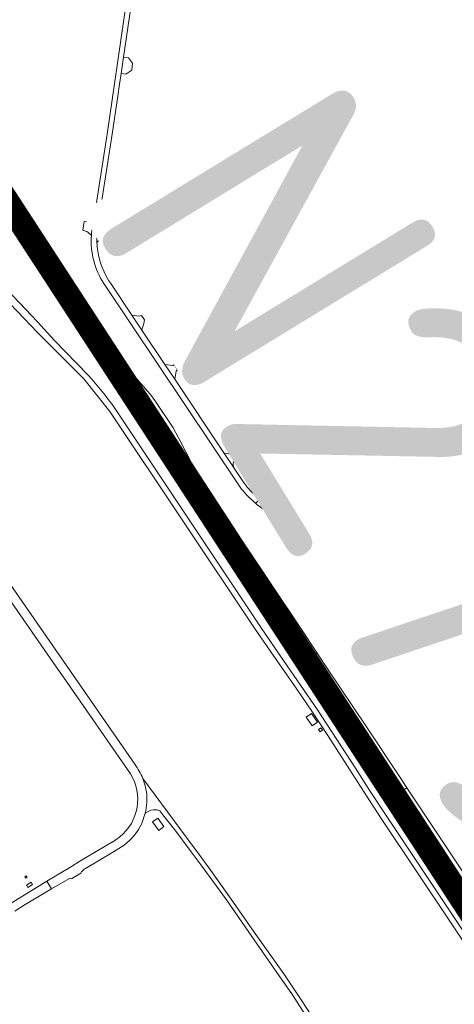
# Model space of a CAD drawing. Header units: metres. Extents: x 166325 to 190320, y 381923 to 404576.
# Tile 682 of 1056: x 174390 to 174659, y 390712 to 391321. Entities that reach past the tile are written whole.
import ezdxf

# ---------------------------------------------------------------- set-up
doc = ezdxf.new("R2010")
doc.units = ezdxf.units.M
for name, color, linetype, lineweight in [('B-WE-VH-VERHARDING_ASFALT-GV', 8, 'Continuous', 18), ('B-WE-VH-VERHARDING_BETON-GV', 8, 'Continuous', 18), ('B-WE-VH-VERHARDING_BETONSTRAATSTEEN-GV', 8, 'Continuous', 18), ('B-WE-VH-VERHARDING_GESLOTEN-GV', 8, 'Continuous', 18), ('B-WE-VH-VERHARDING_HALFVERHARDING-GV', 8, 'Continuous', 18), ('B-WE-VH-VERHARDING_N-WEG', 8, 'Continuous', 18), ('B-WE-VH-VERHARDING_STRAATBAKSTEEN-GV', 8, 'Continuous', 18), ('X-XX-AL-TEKENBLAD-T50', 4, 'Continuous', 50)]:
    doc.layers.add(name, color=color, linetype=linetype, lineweight=lineweight)
doc.styles.add('NLCS-ISO-M500-T50', font='NLCS-ISO.ttf', dxfattribs={"height": 2.5})

msp = doc.modelspace()

# ---------------------------------------------------------------- linework, layer by layer
at = {"layer": 'B-WE-VH-VERHARDING_ASFALT-GV', "flags": 128}
for points in [[(174435.447, 391193.39), (174438.743, 391192.989), (174439.26, 391197.239), (174447.516, 391250), (174450.95, 391273.45), (174452.044, 391280.925), (174452.987, 391287.364), (174454.471, 391297.498), (174467.786, 391388.437), (174468.454, 391393), (174476.527, 391448.134), (174477.278, 391451.667), (174477.81, 391455.239), (174478.163, 391459.754), (174478.166, 391464.282), (174478.162, 391464.373)], [(174473.5, 391453.129), (174473.395, 391452.393), (174465.949, 391400.017), (174464.59, 391390.459), (174464.121, 391387.166), (174457.522, 391340.751), (174444.283, 391250), (174436.981, 391202.4), (174436.004, 391196.512), (174435.633, 391194.279)], [(174103.465, 391367.682), (174412.886, 390920.782), (174417.436, 390914.211), (174458.678, 390854.644)], [(174461.367, 390860.459), (174108.059, 391370.814)], [(174438.743, 391192.989), (174435.447, 391193.39)], [(174375.468, 391154.416), (174401.618, 391127.209), (174429.87, 391098.717), (174446.083, 391078.493), (174535.369, 390944.64), (174545.402, 390929.907), (174561.504, 390906.89), (174570.758, 390893.199), (174580.741, 390878.176), (174604.528, 390840.953), (174614.05, 390826.253), (174656.884, 390762.31), (174684.079, 390721.357), (174716.144, 390673.39), (174718.92, 390675.562), (174617.058, 390828.245), (174607.016, 390843.524), (174597.865, 390858.01), (174574.397, 390894.142), (174553.251, 390924.618), (174539.484, 390944.771), (174448.812, 391080.685)], [(174432.601, 391100.906), (174411.68, 391122.635), (174401.388, 391133.943), (174378.811, 391157.597)], [(174442.316, 391157.617), (174525.602, 391032.99)], [(174479.981, 391107.626), (174465.859, 391128.762), (174459.685, 391138.003), (174446.564, 391157.641)], [(174529.075, 391034.146), (174522.358, 391044.199), (174516.441, 391053.056), (174486.094, 391098.477), (174479.981, 391107.626)], [(174536.154, 391021.645), (174538.339, 391024.475)], [(174652.773, 390918.631), (174640.052, 390932.66), (174640.083, 390933.09), (174619.954, 390956.281), (174610.031, 390967.453), (174607.569, 390970.044), (174602.299, 390975.231), (174599.562, 390977.926), (174597.926, 390979.447), (174595.165, 390981.844), (174594.531, 390982.332), (174592.167, 390984.152), (174584.307, 390990.203), (174570.631, 391000.033), (174563.452, 391005.001), (174546.669, 391018.006), (174539.047, 391023.913)], [(174539.832, 391018.816), (174548.632, 391012.51), (174558.423, 391004.781), (174559.172, 391003.631), (174562.803, 391000.97), (174564.063, 391000.5), (174579.033, 390988.881), (174579.721, 390988.376), (174580.363, 390987.813), (174587.209, 390981.836), (174590.165, 390979.256), (174597.193, 390973.12), (174605.642, 390965.56), (174620.532, 390949.56), (174651.443, 390915.28), (174722.923, 390835.5), (174782.396, 390769.375)], [(174791.384, 390764.587), (174787.952, 390768.012), (174784.755, 390771.658), (174725.083, 390837.84), (174652.773, 390918.631)], [(174465.706, 390823.928), (174467.866, 390830.203), (174468.309, 390831.953), (174468.947, 390836.733), (174468.894, 390842.156), (174467.867, 390847.173), (174466.394, 390851.645)], [(174452.212, 390815.583), (174447.744, 390812.34), (174447.604, 390812.489), (174427.512, 390800.488), (174422.261, 390797.351), (174408.04, 390788.857), (174407.102, 390788.282), (174410.035, 390783.453)], [(174410.035, 390783.453), (174420.618, 390789.723), (174421.03, 390789.857), (174421.789, 390789.971), (174422.554, 390789.927), (174422.672, 390789.924), (174423.014, 390790.019), (174428.149, 390793.225), (174428.603, 390793.977), (174429.277, 390794.815), (174430.069, 390795.543), (174430.909, 390796.063), (174448.205, 390806.411), (174454.872, 390810.478)], [(174387.25, 390769.584), (174393.722, 390773.754), (174410.035, 390783.453), (174407.102, 390788.282), (174384.973, 390774.709)]]:
    msp.add_lwpolyline(points, dxfattribs=at)
at = {"layer": 'B-WE-VH-VERHARDING_ASFALT-GV'}
for points in [[(174435.633, 391194.279, 0.0045362), (174435.447, 391193.39)], [(174438.054, 391182.895, -0.0538006), (174438.743, 391192.989)], [(174434.632, 391187.295, 0.1627423), (174442.316, 391157.617)], [(174439.649, 391172.433, -0.0561151), (174438.054, 391182.895)], [(174446.564, 391157.641, -0.0871265), (174439.649, 391172.433)], [(174448.812, 391080.685, 0.0407896), (174432.601, 391100.906)], [(174525.602, 391032.99, 0.0502306), (174533.656, 391023.842)], [(174537.333, 391025.309, -0.0577353), (174529.075, 391034.146)], [(174533.656, 391023.842, 0.0134044), (174536.154, 391021.645)], [(174536.154, 391021.645, 0.0188821), (174539.832, 391018.816)], [(174538.339, 391024.475, -0.0076435), (174537.333, 391025.309)], [(174466.394, 390851.645, 0.0715962), (174461.367, 390860.459)], [(174458.678, 390854.644, -0.3794056), (174452.212, 390815.583)], [(174454.872, 390810.478, 0.1234516), (174465.706, 390823.928)]]:
    msp.add_lwpolyline(points, format="xyb", dxfattribs=at)
at = {"layer": 'B-WE-VH-VERHARDING_BETON-GV', "flags": 128}
for points in [[(174349.146, 391259.837), (174348.647, 391259.505), (174346.166, 391257.852), (174345.818, 391257.62), (174352.336, 391247.879), (174369.514, 391222.116), (174383.185, 391201.642), (174401.235, 391174.501), (174401.517, 391174.688), (174403.982, 391176.325), (174404.482, 391176.657), (174386.734, 391203.388), (174365.512, 391235.219)], [(174352.489, 391262.064), (174352.108, 391261.811), (174349.624, 391260.156), (174349.146, 391259.837), (174365.512, 391235.219), (174386.734, 391203.388), (174404.482, 391176.657), (174404.965, 391176.977), (174407.461, 391178.635), (174407.91, 391178.933), (174397.575, 391194.408), (174386.48, 391211.11), (174367.183, 391240.018)], [(174407.91, 391178.933), (174407.461, 391178.635), (174404.965, 391176.977), (174404.482, 391176.657), (174410.091, 391168.208), (174429.327, 391139.362), (174452.566, 391104.395), (174459.942, 391093.317), (174460.424, 391093.638), (174462.929, 391095.307), (174463.254, 391095.523), (174457.498, 391104.182), (174454.981, 391108.093), (174440.832, 391129.474), (174426.211, 391151.422), (174410.334, 391175.304)], [(174404.482, 391176.657), (174403.982, 391176.325), (174401.517, 391174.688), (174401.235, 391174.501), (174414.165, 391155.056), (174425.025, 391138.645), (174446.825, 391105.909), (174456.623, 391091.105), (174456.962, 391091.331), (174459.443, 391092.984), (174459.942, 391093.317), (174452.566, 391104.395), (174429.327, 391139.362), (174410.091, 391168.208)], [(174454.981, 391108.093), (174457.498, 391104.182), (174463.254, 391095.523), (174466.043, 391091.327), (174481.505, 391068.309), (174496.834, 391045.278), (174499.422, 391041.412), (174499.775, 391041.708), (174497.067, 391045.829), (174496.539, 391046.733), (174489.81, 391059.557), (174485.139, 391068.325), (174473.715, 391085.377), (174471.196, 391089.016), (174470.825, 391089.454), (174458.567, 391103.489), (174455.395, 391108.414)], [(174459.942, 391093.317), (174459.443, 391092.984), (174456.962, 391091.331), (174456.623, 391091.105), (174462.497, 391082.229), (174473.227, 391066.172), (174475.141, 391063.521), (174491.933, 391037.949), (174506.151, 391016.721), (174512.014, 391007.883), (174512.349, 391008.105), (174514.848, 391009.768), (174515.348, 391010.1), (174500.694, 391032.138), (174478.329, 391065.702)], [(174463.254, 391095.523), (174462.929, 391095.307), (174460.424, 391093.638), (174459.942, 391093.317), (174478.329, 391065.702), (174500.694, 391032.138), (174515.348, 391010.1), (174515.822, 391010.416), (174518.345, 391012.094), (174518.736, 391012.354), (174508.877, 391027.159), (174499.422, 391041.412), (174496.834, 391045.278), (174481.505, 391068.309), (174466.043, 391091.327)], [(174473.227, 391066.172), (174472.901, 391065.871), (174475.672, 391061.671), (174486.209, 391041.718), (174486.949, 391040.402), (174487.503, 391039.415), (174501.136, 391018.789), (174501.285, 391018.609), (174514.192, 391003.654), (174517.149, 390999.266), (174517.558, 390999.51), (174514.975, 391003.42), (174512.014, 391007.883), (174506.151, 391016.721), (174491.933, 391037.949), (174475.141, 391063.521)], [(174515.348, 391010.1), (174514.848, 391009.768), (174512.349, 391008.105), (174512.014, 391007.883), (174514.975, 391003.42), (174517.558, 390999.51), (174533.741, 390975.306), (174549.016, 390952.323), (174557.405, 390939.745), (174562.389, 390932.233), (174567.447, 390924.644), (174567.778, 390924.865), (174570.229, 390926.498), (174570.728, 390926.831), (174560.12, 390942.803), (174546.513, 390963.226), (174523.424, 390997.955)], [(174518.736, 391012.354), (174518.345, 391012.094), (174515.822, 391010.416), (174515.348, 391010.1), (174523.424, 390997.955), (174546.513, 390963.226), (174560.12, 390942.803), (174570.728, 390926.831), (174571.232, 390927.166), (174573.726, 390928.829), (174574.093, 390929.074), (174563.899, 390944.358), (174546.583, 390970.538), (174527.853, 390998.666)], [(174574.093, 390929.074), (174573.726, 390928.829), (174571.232, 390927.166), (174570.728, 390926.831), (174575.617, 390919.471), (174592.561, 390894.101), (174617.601, 390856.505), (174626.189, 390843.61), (174626.694, 390843.946), (174629.179, 390845.599), (174629.573, 390845.861), (174625.346, 390852.221), (174604.058, 390884.145), (174580.937, 390918.812)], [(174570.728, 390926.831), (174570.229, 390926.498), (174567.778, 390924.865), (174567.447, 390924.644), (174582.567, 390901.956), (174603.269, 390870.944), (174621.874, 390842.93), (174622.884, 390841.411), (174623.229, 390841.641), (174625.69, 390843.278), (174626.189, 390843.61), (174617.601, 390856.505), (174592.561, 390894.101), (174575.617, 390919.471)], [(174574.277, 390886.565), (174570.565, 390891.872), (174567.262, 390889.568), (174570.96, 390884.24)], [(174577.436, 390881.469), (174576.427, 390883.042), (174574.834, 390882.012), (174575.842, 390880.424)], [(174626.189, 390843.61), (174625.69, 390843.278), (174623.229, 390841.641), (174622.884, 390841.411), (174640.155, 390815.457), (174646.038, 390806.617), (174669.142, 390771.835), (174678.266, 390758.138), (174678.6, 390758.36), (174681.075, 390760.009), (174681.575, 390760.342), (174664.762, 390785.63), (174641.893, 390820.03)], [(174629.573, 390845.861), (174629.179, 390845.599), (174626.694, 390843.946), (174626.189, 390843.61), (174641.893, 390820.03), (174664.762, 390785.63), (174681.575, 390760.342), (174682.063, 390760.667), (174684.575, 390762.341), (174684.928, 390762.576), (174676.592, 390775.085), (174650.94, 390813.714), (174646.378, 390820.577)], [(174394.396, 390791.448), (174393.538, 390790.923), (174394.077, 390790.041), (174394.935, 390790.566)], [(174398.284, 390786.058), (174397.376, 390787.52), (174394.557, 390785.822), (174395.398, 390784.39)]]:
    msp.add_lwpolyline(points, close=True, dxfattribs=at)
at = {"layer": 'B-WE-VH-VERHARDING_BETONSTRAATSTEEN-GV', "flags": 128}
for points in [[(174435.633, 391194.279), (174436.004, 391196.512), (174433.206, 391195.464), (174430.203, 391195.854), (174429.237, 391190.675), (174432.274, 391189.605), (174434.632, 391187.295)], [(174444.393, 391192.44), (174443.557, 391192.965), (174439.26, 391197.239), (174438.743, 391192.989)], [(174438.054, 391182.895), (174438.546, 391183.592), (174439.101, 391184.24), (174439.714, 391184.832), (174440.38, 391185.365), (174441.093, 391185.833), (174441.847, 391186.233), (174442.635, 391186.56), (174443.582, 391186.139), (174444.393, 391192.44)], [(174516.441, 391053.056), (174522.358, 391044.199)], [(174523.945, 391050.465), (174522.365, 391052.829)], [(174545.811, 391023.718), (174546.56, 391024.681), (174543.808, 391026.842), (174543.055, 391025.876), (174537.333, 391025.309)], [(174539.047, 391023.913), (174546.669, 391018.006), (174545.811, 391023.718)]]:
    msp.add_lwpolyline(points, dxfattribs=at)
at = {"layer": 'B-WE-VH-VERHARDING_BETONSTRAATSTEEN-GV'}
for points in [[(174434.632, 391187.295, -0.0316479), (174435.447, 391193.39)], [(174522.365, 391052.829, -0.219279), (174516.441, 391053.056)], [(174522.358, 391044.199, -0.2130501), (174523.945, 391050.465)], [(174538.339, 391024.475, 0.0048415), (174539.047, 391023.913)]]:
    msp.add_lwpolyline(points, format="xyb", dxfattribs=at)
at = {"layer": 'B-WE-VH-VERHARDING_BETONSTRAATSTEEN-GV', "flags": 128}
for points in [[(174467.371, 391135.14), (174465.523, 391137.907), (174464.188, 391137.492), (174459.685, 391138.003), (174465.859, 391128.762), (174466.917, 391132.991)], [(174487.883, 391104.441), (174485.868, 391107.456), (174484.956, 391106.904), (174479.981, 391107.626), (174486.094, 391098.477), (174487.021, 391103.424)], [(174587.209, 390981.836), (174585.256, 390979.307), (174583.72, 390977.319), (174586.591, 390974.727), (174588.312, 390976.908), (174590.165, 390979.256)]]:
    msp.add_lwpolyline(points, close=True, dxfattribs=at)
at = {"layer": 'B-WE-VH-VERHARDING_GESLOTEN-GV', "flags": 128}
msp.add_lwpolyline([(174475.677, 390827.125), (174472.416, 390824.785), (174476.189, 390819.56), (174479.425, 390821.918)], close=True, dxfattribs=at)
at = {"layer": 'B-WE-VH-VERHARDING_HALFVERHARDING-GV', "flags": 128}
msp.add_lwpolyline([(174573.61, 390700.454), (174563.715, 390715.541), (174553.443, 390731.009), (174535.146, 390756.651), (174521, 390777.119), (174507.406, 390796.248), (174499.014, 390807.747), (174496.792, 390810.524), (174466.394, 390851.645), (174467.867, 390847.173), (174468.894, 390842.156), (174468.947, 390836.733), (174468.309, 390831.953), (174467.866, 390830.203), (174469.787, 390831.296), (174471.308, 390832.004), (174473.01, 390832.369), (174474.502, 390832.272), (174475.32, 390832.219), (174476.972, 390831.622), (174478.848, 390829.172), (174486.078, 390819.943), (174496.211, 390806.361), (174501.78, 390798.896), (174517.985, 390776.774), (174535.263, 390752.045), (174550.952, 390729.133), (174558.348, 390718.56), (174568.423, 390703.122)], dxfattribs=at)
at = {"layer": 'B-WE-VH-VERHARDING_STRAATBAKSTEEN-GV', "flags": 128}
msp.add_lwpolyline([(174460.025, 391293.865), (174457.544, 391297.033), (174454.471, 391297.498), (174452.987, 391287.364), (174455.839, 391286.983), (174459.544, 391289.559)], close=True, dxfattribs=at)

# ---------------------------------------------------------------- next in the draw order: texts
at = {"layer": 'X-XX-AL-TEKENBLAD-T50', "insert": (174428.235, 391201.648), "char_height": 180, "attachment_point": 7, "rotation": 301.426072, "style": 'NLCS-ISO-M500-T50', "bg_fill": 3, "box_fill_scale": 1, "bg_fill_color": 256, "bg_fill_transparency": 0}
msp.add_mtext('N279', dxfattribs=at)

# ---------------------------------------------------------------- next in the draw order: linework, layer by layer
at = {"layer": 'B-WE-VH-VERHARDING_N-WEG', "const_width": 15, "flags": 128}
msp.add_lwpolyline([(173793.349, 393349.217), (173720.998, 392852.412), (173705.334, 392753.638), (173677.304, 392555.495), (173670.886, 392453.978), (173677.561, 392356.246), (173695.561, 392257.962), (173726.05, 392162.831), (173768.022, 392072.081), (173821.356, 391987.069), (173881.274, 391907.532), (173944.842, 391830.319), (174008.204, 391753.336), (174068.938, 391673.879), (174127.147, 391592.543), (174183.152, 391509.747), (174238.949, 391426.035), (174293.795, 391343.125), (174349.146, 391259.837), (175162.724, 390010.269)], dxfattribs=at)

doc.saveas('drawing.dxf')
